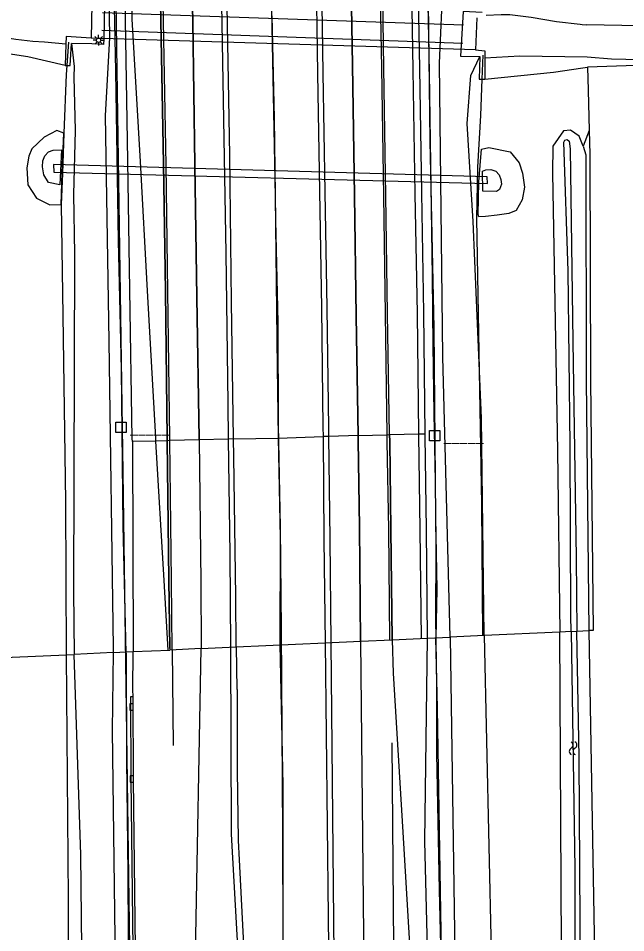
# Model space of a CAD drawing. Extents: x 133000 to 136000, y 400500 to 403500.
# Drawn here: x 133119.3 to 133190.6, y 401697.7 to 401804.9 of the extents above; entities that cross this region are included whole.
import ezdxf

# ---------------------------------------------------------------- set-up
doc = ezdxf.new("R2010")
doc.units = 0
for name, color, linetype in [('gg-afsc-lijn draadraster', 7, 'Continuous'), ('gg-knt-BGT kruinlijn', 7, 'Continuous'), ('gg-knt-bronhoudergrens', 7, 'Continuous'), ('gg-knt-verharding', 7, 'Continuous'), ('gg-kntw-bovenkant insteek waterloop', 7, 'Continuous'), ('gg-kntw-waterlijn', 7, 'Continuous'), ('gg-kwrk-duiker nz buis', 7, 'Continuous'), ('gg-kwrk-duiker nz vlak', 7, 'Continuous'), ('gg-kwrk-faunavoorziening', 7, 'Continuous'), ('gg-kwrk-stuw', 7, 'Continuous'), ('gt-knt-geleideconstructie', 7, 'Continuous'), ('gt-symb-hm paal', 7, 'Continuous'), ('gt-symb-kolk', 7, 'Continuous'), ('gt-symb-lichtmast', 7, 'Continuous'), ('gt-symb-watersymbool', 7, 'Continuous'), ('gx-grn-maaiveld', 7, 'Continuous'), ('gx-knt-lijn weginrichtingselement', 7, 'Continuous')]:
    doc.layers.add(name, color=color, linetype=linetype)

# ---------------------------------------------------------------- blocks, each defined once
blk = doc.blocks.new('gt0-HMpaal')
at = {"layer": 'gt-symb-hm paal'}
blk.add_lwpolyline([(-0.6, 0.6), (0.6, 0.6), (0.6, -0.6), (-0.6, -0.6)], close=True, dxfattribs=at)
blk = doc.blocks.new('gt0-LMAST')
at = {"layer": 'gt-symb-lichtmast'}
for p, q in [((-0.18, 0.17), (-0.45, 0.44)), ((-0.01, 0.25), (-0.01, 0.62)), ((0.17, 0.17), (0.44, 0.44)), ((-0.26, 0), (-0.63, 0)), ((-0.18, -0.18), (-0.45, -0.45)), ((-0.01, -0.25), (-0.01, -0.63)), ((0.44, -0.45), (0.17, -0.18)), ((0.24, 0), (0.62, 0))]:
    blk.add_line(p, q, dxfattribs=at)
blk.add_circle((-0.01, 0), 0.25, dxfattribs=at)
blk = doc.blocks.new('gt0-WA')
at = {"layer": 'gt-symb-watersymbool'}
for centre, start, end in [((-0.32, 0.02), 28.0725, 151.9275), ((0.43, 0.42), 208.0725, 331.9275), ((-0.32, -0.43), 28.0725, 151.9275), ((0.43, -0.03), 208.0725, 331.9275)]:
    blk.add_arc(centre, 0.425, start, end, dxfattribs=at)
blk = doc.blocks.new('gt0-KOLK')
at = {"layer": 'gt-symb-kolk'}
blk.add_lwpolyline([(0, 0), (0.38, 0), (0.38, 0.4), (-0.37, 0.4), (-0.37, 0), (0, 0)], dxfattribs=at)

msp = doc.modelspace()

# ---------------------------------------------------------------- linework, layer by layer
at = {"layer": 'gg-afsc-lijn draadraster'}
for points in [[(133125.19, 401802.12), (133124.93, 401798.36), (133124.67, 401791.46), (133124.49, 401786.73), (133124.35, 401783.08), (133124.52, 401770.1), (133124.85, 401748.27), (133124.92, 401730.3), (133125.17, 401701.67), (133125.14, 401644.92), (133125.33, 401630.6), (133121.79, 401626.17), (133121.95, 401617.55), (133128.99, 401608.16)], [(133173.81, 401800.61), (133173.7, 401797.79), (133173.53, 401793.55), (133173.16, 401787.47), (133173.06, 401781.47), (133173.63, 401747.94), (133173.75, 401732.55)]]:
    msp.add_lwpolyline(points, dxfattribs=at)
at = {"layer": 'gg-knt-BGT kruinlijn'}
msp.add_line((133169.98, 401732.38), (133171.56, 401627.12), dxfattribs=at)
at = {"layer": 'gg-knt-bronhoudergrens'}
for p, q in [((133167.28, 401732.25), (133169.98, 401732.38)), ((133144.86, 401731.22), (133155.32, 401731.7)), ((133130.44, 401730.56), (133132.8, 401730.67))]:
    msp.add_line(p, q, dxfattribs=at)
at = {"layer": 'gg-knt-verharding'}
msp.add_line((133138.47, 401606.08), (133140.76, 401731.03), dxfattribs=at)
for points in [[(133144.86, 401731.22), (133144.93, 401726.27), (133144.98, 401726.24), (133145, 401716.76), (133145.12, 401708.53), (133145.21, 401706.25), (133146.01, 401690.99), (133146.95, 401673.84), (133147.74, 401659.55), (133147.99, 401653.11), (133148.01, 401647.86), (133147.07, 401605.77)], [(133132.8, 401725.41), (133132.75, 401726.19), (133132.8, 401730.67)], [(133132.87, 401689.18), (133132.57, 401715.72), (133132.52, 401725.39), (133132.8, 401725.41)], [(133133.14, 401689.2), (133132.83, 401715.72), (133132.8, 401725.41)]]:
    msp.add_lwpolyline(points, dxfattribs=at)
at = {"layer": 'gg-kntw-bovenkant insteek waterloop'}
for points in [[(133185.57, 401789.94), (133185.09, 401791.1), (133184.08, 401791.81), (133183.25, 401791.74), (133182, 401789.94), (133181.99, 401786.76), (133182.58, 401754.2), (133182.83, 401732.97)], [(133185.57, 401789.94), (133185.87, 401788.92), (133185.94, 401762.49), (133186.24, 401733.13)], [(133187.39, 401611.77), (133182.99, 401611.62), (133183.09, 401688.61), (133182.83, 401732.97)], [(133186.24, 401733.13), (133187.01, 401688.59), (133187.39, 401611.77)]]:
    msp.add_lwpolyline(points, dxfattribs=at)
at = {"layer": 'gg-kntw-waterlijn'}
for points in [[(133184.17, 401733.03), (133184.14, 401734.85), (133184.05, 401754.85), (133183.83, 401775.34), (133183.3, 401790.42), (133183.44, 401790.66), (133183.71, 401790.71), (133183.92, 401790.53), (133184.06, 401789.64), (133184.38, 401767.05), (133184.75, 401741.67), (133184.83, 401733.06)], [(133184.17, 401733.03), (133184.6, 401705.2), (133184.61, 401656.2), (133184.92, 401612.86), (133185.71, 401612.95), (133185.41, 401666.68), (133185.1, 401718.25), (133184.83, 401733.06)]]:
    msp.add_lwpolyline(points, dxfattribs=at)
at = {"layer": 'gg-kwrk-duiker nz buis'}
for p, q in [((133129.19, 401805.62), (133171.54, 401804.18)), ((133171.44, 401801.99), (133129.1, 401803.5))]:
    msp.add_line(p, q, dxfattribs=at)
at = {"layer": 'gg-kwrk-duiker nz vlak'}
msp.add_line((133172.95, 401801.24), (133127.86, 401802.61), dxfattribs=at)
at = {"layer": 'gg-kwrk-faunavoorziening'}
msp.add_lwpolyline([(133123.49, 401786.9), (133174.35, 401785.55), (133174.32, 401786.36), (133123.44, 401787.77), (133123.49, 401786.9)], dxfattribs=at)
at = {"layer": 'gg-kwrk-stuw'}
for p in [(133127.92, 401806.59), (133129.33, 401802.52)]:
    msp.add_line(p, (133127.86, 401802.61), dxfattribs=at)
at = {"layer": 'gt-knt-geleideconstructie'}
for points in [[(133128.62, 401875.34), (133130.75, 401806.78), (133131.58, 401751.68), (133132.43, 401690.41), (133131.52, 401639.81), (133130.58, 401601.1)], [(133168.92, 401694.69), (133168.71, 401702.68), (133168.55, 401710.71), (133168.4, 401718.73), (133168.39, 401726.65), (133168.31, 401734.66), (133168.32, 401742.67), (133168.24, 401750.66), (133168.08, 401758.58), (133167.99, 401766.58), (133167.89, 401774.63), (133167.77, 401782.58), (133167.65, 401790.58), (133167.53, 401798.58), (133167.4, 401806.58)], [(133150.39, 401601.31), (133150.43, 401613.33), (133150.45, 401637.3), (133150.45, 401649.3), (133150.4, 401673.3), (133150.37, 401697.36), (133150.34, 401709.33), (133150.26, 401721.38), (133150.19, 401733.25), (133150.06, 401745.26), (133149.85, 401757.25), (133149.78, 401769.27), (133149.52, 401781.24), (133149.36, 401793.24), (133149.08, 401805.22)]]:
    msp.add_lwpolyline(points, dxfattribs=at)
at = {"layer": 'gx-grn-maaiveld'}
for p, q in [((133129.41, 401806.56), (133129.33, 401802.52)), ((133173.09, 401804.97), (133172.95, 401801.24)), ((133124.9, 401801.89), (133124.82, 401799.38)), ((133174.04, 401800.27), (133174.03, 401797.79)), ((133186.09, 401799.21), (133186.16, 401796.51)), ((133186.16, 401796.51), (133186.29, 401791.79)), ((133186.29, 401791.79), (133185.57, 401789.94)), ((133132.69, 401755.29), (133132.8, 401730.67)), ((133182.83, 401732.97), (133173.96, 401732.56)), ((133184.17, 401733.03), (133182.83, 401732.97)), ((133184.17, 401733.03), (133184.83, 401733.06)), ((133184.83, 401733.06), (133186.24, 401733.13)), ((133155.32, 401731.7), (133159.46, 401731.89)), ((133159.46, 401731.89), (133163.16, 401732.06)), ((133163.16, 401732.06), (133167.28, 401732.25)), ((133173.96, 401732.56), (133169.98, 401732.38)), ((133132.8, 401730.67), (133137.08, 401730.86)), ((133140.76, 401731.03), (133137.08, 401730.86)), ((133140.76, 401731.03), (133144.86, 401731.22)), ((133117.71, 401729.97), (133125.86, 401730.35)), ((133130.44, 401730.56), (133125.86, 401730.35))]:
    msp.add_line(p, q, dxfattribs=at)
for points in [[(133121.3, 402054.73), (133122.52, 402034.1), (133123.55, 402004.08), (133124.35, 401981.6), (133123.64, 401945.95), (133123.48, 401928.54), (133124.21, 401920.93), (133126.55, 401911.21), (133126.87, 401905.45), (133127.29, 401895.39), (133128.72, 401847.35), (133129.41, 401810.46), (133129.77, 401808.49), (133129.93, 401807.92), (133129.99, 401802.66), (133129.51, 401793.52), (133129.92, 401767.08), (133130.44, 401731.11), (133130.44, 401730.56)], [(133169.98, 401732.38), (133169.11, 401765.25), (133168.73, 401799.66), (133169.15, 401809.49), (133168.85, 401814.91), (133168.4, 401825.82), (133167.84, 401856.68), (133166.99, 401901.92), (133167.58, 401914.5), (133168.6, 401934.44), (133167.21, 401958.67), (133167.05, 401963.21)], [(133132.69, 401755.29), (133132.68, 401755.67), (133132.39, 401773.08), (133132.17, 401788.22), (133131.87, 401804.77), (133131.57, 401822.39), (133131.24, 401838.51), (133130.86, 401855.36)], [(133134.99, 401855.45), (133135.38, 401838.31), (133135.71, 401822.36), (133136.04, 401804.65), (133136.36, 401787.92), (133136.57, 401772.95), (133136.79, 401755.65), (133136.79, 401755.4)], [(133140.51, 401755.5), (133140.51, 401755.64), (133140.25, 401772.21), (133140.03, 401787.79), (133139.78, 401804.53), (133139.41, 401822.12), (133139.06, 401838.79), (133138.73, 401855.53)], [(133144.56, 401755.61), (133144.34, 401771.7), (133144.12, 401788.9), (133143.82, 401806.35), (133143.44, 401823.87), (133143.11, 401840.15), (133142.75, 401855.61)], [(133153.29, 401855.85), (133153.3, 401855.43), (133153.61, 401841.3), (133153.88, 401826.95), (133154.21, 401811.94), (133154.42, 401798.47), (133154.64, 401784.65), (133154.89, 401770.94), (133155.05, 401756.98), (133155.06, 401755.89)], [(133157.39, 401855.94), (133157.64, 401843.66), (133157.99, 401829.73), (133158.24, 401815.56), (133158.51, 401799.42), (133158.75, 401784.14), (133158.95, 401770), (133159.17, 401756.01)], [(133162.87, 401756.11), (133162.64, 401770.27), (133162.44, 401784.15), (133162.21, 401799.11), (133161.95, 401815.7), (133161.64, 401830.05), (133161.36, 401843.91), (133161.09, 401856.02)], [(133165.19, 401856.11), (133165.48, 401844.07), (133165.74, 401830.14), (133166.07, 401815.47), (133166.36, 401799.06), (133166.6, 401784.48), (133166.83, 401770.39), (133167.01, 401756.22)], [(133173.73, 401805.63), (133171.51, 401805.74), (133171.19, 401800.49), (133173.45, 401800.47)], [(133174.21, 401805.29), (133175.94, 401805.37), (133176.97, 401805.38), (133179.48, 401805.06), (133182.45, 401804.55), (133185.24, 401804.24), (133185.45, 401804.22), (133185.95, 401804.17)], [(133270.42, 401797.4), (133270.21, 401798.38), (133271.1, 401798.73), (133271.48, 401799.6), (133271.64, 401800.17), (133271.14, 401801.3), (133270.45, 401801.93), (133269.94, 401801.87), (133269.16, 401801.56), (133258.96, 401801.48), (133236.22, 401802), (133200.51, 401803.88), (133185.95, 401804.17)], [(133124.9, 401801.89), (133122.4, 401802.14), (133121, 401802.23), (133119.02, 401802.46), (133115.46, 401802.98), (133112.95, 401803.26)], [(133127.86, 401802.61), (133124.92, 401802.78), (133124.9, 401801.89)], [(133124.82, 401799.38), (133120.41, 401800.42), (133112.98, 401801.55)], [(133124.82, 401799.38), (133125.38, 401799.4), (133125.54, 401801.99)], [(133129.33, 401802.52), (133129.32, 401801.86), (133127.93, 401801.92), (133125.54, 401801.99)], [(133125.54, 401801.99), (133125.86, 401799.29), (133125.83, 401798.06), (133125.97, 401791.77), (133125.79, 401784.29), (133125.89, 401777.31), (133125.77, 401737.78), (133125.86, 401730.35)], [(133173.96, 401732.56), (133173.66, 401758.05), (133172.68, 401781.09), (133171.98, 401792.61), (133172.39, 401798.24), (133173.45, 401800.47)], [(133172.95, 401801.24), (133174.04, 401801.11), (133174.04, 401800.27)], [(133173.45, 401800.47), (133173.38, 401797.8), (133173.7, 401797.79), (133174.03, 401797.79)], [(133186.06, 401800.38), (133178.13, 401800.49), (133174.04, 401800.27)], [(133267.54, 401798.12), (133266.9, 401797.61), (133253.31, 401797.81), (133238.96, 401798.37), (133229.36, 401798.68), (133205.78, 401799.76), (133188.89, 401800.16), (133186.06, 401800.38)], [(133267.63, 401796.69), (133262.95, 401796.82), (133253.38, 401797.06), (133243.1, 401797.67), (133235.24, 401797.83), (133229.18, 401798), (133214.9, 401798.64), (133201.27, 401799.15), (133191.76, 401799.38), (133186.09, 401799.21)], [(133174.03, 401797.79), (133182.09, 401798.61), (133185.55, 401799.13), (133186.09, 401799.21)], [(133124.67, 401791.46), (133123.84, 401791.78), (133122.36, 401790.99), (133120.89, 401789.64), (133120.53, 401788.75), (133120.32, 401787.4), (133120.42, 401785.39), (133121.46, 401783.85), (133123, 401783.05), (133124.35, 401783.08), (133124.44, 401786.83), (133124.67, 401791.46)], [(133186.29, 401791.79), (133186.37, 401788.99), (133186.44, 401762.5), (133186.74, 401733.15), (133186.24, 401733.13)], [(133173.65, 401789.57), (133174.52, 401789.77), (133177.02, 401789.26), (133178.07, 401787.98), (133178.46, 401786.76), (133178.69, 401785.15), (133178.42, 401783.63), (133177.7, 401782.39), (133176.85, 401782.05), (133175.47, 401781.86), (133174.12, 401781.68), (133173.33, 401781.66), (133173.25, 401781.93), (133173.33, 401785.75), (133173.65, 401789.57)], [(133122.3, 401786.59), (133122.14, 401787.5), (133122.19, 401788.22), (133122.44, 401788.81), (133122.85, 401789.26), (133123.4, 401789.48), (133124.36, 401789.52), (133124.2, 401785.41), (133122.86, 401785.68), (133122.3, 401786.59)], [(133174.16, 401787.15), (133174.76, 401787.19), (133175.31, 401787), (133175.71, 401786.57), (133175.93, 401786.02), (133175.98, 401785.47), (133175.77, 401784.86), (133175.4, 401784.62), (133173.79, 401784.65), (133173.77, 401787.01), (133174.16, 401787.15)], [(133136.79, 401755.4), (133135.42, 401755.36), (133132.69, 401755.29)], [(133140.51, 401755.5), (133137.1, 401755.41), (133136.79, 401755.4)], [(133136.79, 401755.4), (133136.98, 401739.08), (133137.07, 401731.05), (133137.08, 401730.86)], [(133144.56, 401755.61), (133143.94, 401755.59), (133140.51, 401755.5)], [(133140.51, 401755.5), (133140.71, 401738.84), (133140.76, 401731.03)], [(133144.56, 401755.61), (133149.79, 401755.7), (133155.06, 401755.89)], [(133144.86, 401731.22), (133144.81, 401737.08), (133144.59, 401753.56), (133144.56, 401755.61)], [(133159.17, 401756.01), (133155.73, 401755.91), (133155.06, 401755.89)], [(133155.06, 401755.89), (133155.17, 401743.81), (133155.32, 401731.7)], [(133159.17, 401756.01), (133162.53, 401756.1), (133162.87, 401756.11)], [(133159.17, 401756.01), (133159.18, 401755.41), (133159.32, 401745.26), (133159.46, 401731.89)], [(133162.87, 401756.11), (133166.29, 401756.2), (133167.01, 401756.22)], [(133162.87, 401756.11), (133162.88, 401755.32), (133163.02, 401744.98), (133163.16, 401732.06)], [(133167.01, 401756.22), (133167.01, 401755.99), (133167.14, 401744.94), (133167.28, 401732.25)], [(133167.28, 401732.25), (133166.98, 401708.45), (133167.84, 401673.86), (133168.17, 401649.1), (133168.25, 401604.04)], [(133173.96, 401732.56), (133174.77, 401695.5), (133175.21, 401605.81)], [(133155.32, 401731.7), (133155.79, 401688.86), (133156.03, 401637.82), (133155.81, 401567.36), (133155.58, 401525.69), (133155.25, 401500)], [(133125.57, 401609.72), (133125.97, 401611.2), (133125.81, 401613.03), (133123.24, 401617.01), (133122.52, 401618.5), (133122.66, 401626.25), (133124.15, 401627.23), (133125.82, 401628.04), (133126.15, 401628.78), (133126.56, 401644.35), (133126.97, 401677.63), (133126.66, 401706.85), (133125.86, 401730.35)], [(133130.44, 401730.56), (133130.34, 401721.44), (133130.63, 401697.1), (133130.24, 401652.88), (133129.69, 401631.95)]]:
    msp.add_lwpolyline(points, dxfattribs=at)
at = {"layer": 'gx-knt-lijn weginrichtingselement'}
msp.add_line((133137.36, 401730.88), (133137.46, 401719.67), dxfattribs=at)
for points in [[(133127.57, 401988.84), (133128.24, 401971.66), (133128.8, 401955.12), (133128.9, 401952.47), (133129.41, 401935.22), (133130, 401917.08), (133130.49, 401899.14), (133131.09, 401876.75), (133131.42, 401862.89), (133131.58, 401856.68), (133131.6, 401855.38), (133131.96, 401838.58), (133132.33, 401822.29), (133132.63, 401804.83), (133133.62, 401788.13), (133134.43, 401772.98), (133135.4, 401755.75), (133135.42, 401755.36), (133136.38, 401739.01), (133136.86, 401730.85)], [(133137.07, 401731.05), (133136.98, 401739.08), (133136.79, 401755.4), (133136.79, 401755.65), (133136.57, 401772.95), (133136.36, 401787.92), (133136.04, 401804.65), (133135.71, 401822.36), (133135.38, 401838.31), (133134.99, 401855.45), (133134.97, 401856.39), (133134.83, 401863.05), (133134.5, 401876.52), (133133.92, 401898.91), (133133.45, 401916.63), (133132.87, 401935.61), (133132.3, 401952.47), (133132.2, 401955.24), (133131.6, 401973.02), (133130.99, 401988.98)], [(133137.36, 401730.88), (133137.28, 401739.01), (133137.1, 401755.41), (133137.1, 401755.7), (133136.86, 401772.89), (133136.66, 401787.7), (133136.34, 401804.6), (133136.04, 401822.55), (133135.68, 401838.43), (133135.3, 401855.46), (133135.28, 401856.39), (133135.13, 401863.08), (133134.83, 401876.55), (133134.22, 401898.82), (133133.78, 401916.65), (133133.18, 401935.63), (133132.67, 401952.42), (133132.57, 401955.25), (133131.92, 401973.04), (133131.33, 401989.02)], [(133134.69, 401989.09), (133135.3, 401973.11), (133135.93, 401955.37), (133136.03, 401952.53), (133136.58, 401935.22), (133137.15, 401916.69), (133137.63, 401899.16), (133138.22, 401876.54), (133138.52, 401863.07), (133138.71, 401856.5), (133138.73, 401855.53), (133139.06, 401838.79), (133139.41, 401822.12), (133139.78, 401804.53), (133140.03, 401787.79), (133140.25, 401772.21), (133140.51, 401755.64), (133140.51, 401755.5), (133140.71, 401738.84), (133140.76, 401731.03)], [(133150.03, 401731.52), (133150.05, 401743.99), (133149.85, 401755.77), (133149.72, 401764), (133149.47, 401783.99), (133149.1, 401803.93), (133148.68, 401823.95), (133148.29, 401843.9), (133147.85, 401863.86), (133147.31, 401883.86), (133146.76, 401903.81), (133146.26, 401923.79), (133145.48, 401947.77), (133144.78, 401967.69), (133144.05, 401987.72)], [(133156.02, 401731.73), (133155.89, 401743.84), (133155.73, 401755.91), (133155.72, 401756.91), (133155.54, 401770.94), (133155.3, 401784.6), (133155.06, 401798.5), (133154.86, 401811.86), (133154.59, 401826.99), (133154.27, 401841.26), (133153.97, 401855.46), (133153.96, 401855.87), (133153.67, 401869.69), (133153.26, 401883.93), (133152.87, 401898.19), (133152.43, 401913.93), (133152.03, 401928.46), (133151.6, 401942.17), (133151.15, 401955.9), (133151.12, 401956.93), (133150.6, 401971.13), (133150.02, 401986.33)], [(133156.92, 401984.84), (133157.46, 401970.38), (133157.96, 401956.14), (133157.98, 401955.54), (133158.46, 401941.96), (133158.89, 401927.16), (133159.58, 401904.18), (133159.97, 401888.74), (133160.35, 401873.78), (133160.72, 401858.86), (133160.79, 401856.02), (133161.05, 401843.9), (133161.39, 401830.02), (133161.62, 401815.69), (133161.9, 401799.08), (133162.15, 401784.13), (133162.36, 401770.25), (133162.53, 401756.1), (133162.54, 401755.29), (133162.72, 401744.99), (133162.86, 401732.05)], [(133163.16, 401732.06), (133163.02, 401744.98), (133162.88, 401755.32), (133162.87, 401756.11), (133162.64, 401770.27), (133162.44, 401784.15), (133162.21, 401799.11), (133161.95, 401815.7), (133161.64, 401830.05), (133161.36, 401843.91), (133161.09, 401856.02), (133161.03, 401858.81), (133160.67, 401873.79), (133160.26, 401888.75), (133159.85, 401904.18), (133159.2, 401927.15), (133158.77, 401941.9), (133158.31, 401955.53), (133158.29, 401956.15), (133157.78, 401970.38), (133157.23, 401984.86)], [(133166.59, 401732.22), (133166.45, 401744.97), (133166.29, 401756.06), (133166.29, 401756.2), (133166.13, 401770.33), (133165.86, 401784.36), (133165.62, 401798.89), (133165.35, 401815.57), (133165.05, 401830.09), (133164.77, 401843.99), (133164.52, 401856.1), (133164.46, 401858.99), (133164.04, 401873.93), (133163.68, 401888.82), (133163.29, 401904.2), (133162.67, 401927.36), (133162.28, 401939.06), (133161.69, 401955.81), (133161.68, 401956.27), (133161.19, 401970.68), (133160.63, 401985.28)], [(133159.46, 401731.89), (133159.32, 401745.26), (133159.18, 401755.41), (133159.17, 401756.01), (133158.95, 401770), (133158.75, 401784.14), (133158.51, 401799.42), (133158.24, 401815.56), (133157.99, 401829.73), (133157.64, 401843.66), (133157.39, 401855.94), (133157.33, 401859.16), (133156.96, 401873.55), (133156.57, 401888.6), (133156.19, 401903.84), (133155.53, 401926.95), (133155.05, 401941.72), (133154.62, 401955.38), (133154.6, 401956.02), (133154.09, 401970.18), (133153.56, 401984.75)], [(133138.6, 401976.48), (133139.24, 401958.89), (133139.35, 401955.49), (133139.8, 401941.24), (133140.32, 401924.6), (133140.8, 401907.93), (133141.25, 401891.31), (133141.64, 401874.66), (133141.96, 401863.29), (133142.07, 401856.53), (133142.09, 401855.6), (133142.44, 401840.32), (133142.77, 401824.54), (133143.09, 401808.84), (133143.39, 401793.07), (133143.65, 401777.38), (133143.88, 401759.75), (133143.94, 401755.59), (133144.12, 401742.08), (133144.22, 401731.19)], [(133131.97, 401730.5), (133131.6, 401745.45), (133131.4, 401763.77), (133131.07, 401778.83), (133130.77, 401798.72), (133130.33, 401819.45), (133129.95, 401836.01), (133129.4, 401858.58), (133128.53, 401876.01)], [(133167.85, 401830.55), (133167.32, 401813.36), (133167.58, 401790.52), (133168.04, 401768.59), (133168.27, 401746.44), (133168.41, 401737.98), (133168.31, 401732.3)], [(133159.46, 401731.89), (133160.08, 401670.74), (133160.27, 401611.21), (133159.99, 401562.66), (133159.39, 401500.92), (133158.29, 401442.93)], [(133163.16, 401732.06), (133163.3, 401728.16), (133164.41, 401709.5), (133166.28, 401678.01), (133166.95, 401662.21), (133167.14, 401631.53), (133167.16, 401588.09), (133166.81, 401537.5), (133165.96, 401479.36), (133165.35, 401442.18)], [(133168.8, 401434.32), (133169.15, 401455.42), (133169.73, 401491.66), (133170.4, 401537.46), (133170.7, 401583.77), (133170.44, 401626.24), (133170.06, 401646), (133169.16, 401683.49), (133168.48, 401724.03), (133168.31, 401732.3)], [(133144.22, 401731.19), (133144.3, 401709.25), (133145.42, 401689.13), (133146.22, 401674.29), (133147.18, 401654.28), (133147.23, 401647.59), (133147.01, 401641.07), (133146.72, 401626.51), (133146.3, 401608.71), (133145.58, 401576.14), (133144.71, 401531.76), (133143.56, 401479.39), (133142.53, 401434.3)], [(133150.52, 401577.96), (133150.4, 401628.8), (133150.38, 401669.61), (133150.4, 401715.01), (133150.03, 401731.52)], [(133154.88, 401442.09), (133155.73, 401479.91), (133156.3, 401523.56), (133156.59, 401560.96), (133156.8, 401601.27), (133156.75, 401636.03), (133156.51, 401678.76), (133156.02, 401731.73)], [(133131.97, 401730.5), (133132.02, 401718), (133132.16, 401704.62), (133132.26, 401682.85), (133132, 401668.75), (133131.5, 401643.89), (133130.94, 401625.21), (133130.61, 401608.93), (133129.5, 401567.99), (133128.52, 401519.43), (133127.81, 401476.18), (133127.19, 401439.54)], [(133162.06, 401451.55), (133163.21, 401519.05), (133163.65, 401574.71), (133163.77, 401623.91), (133163.63, 401662.68), (133163.18, 401719.97)]]:
    msp.add_lwpolyline(points, dxfattribs=at)

# ---------------------------------------------------------------- block references
at = {"layer": 'gt-symb-hm paal'}
for p in [(133131.35, 401756.96), (133168.16, 401755.99)]:
    msp.add_blockref('gt0-HMpaal', p, dxfattribs=at)
at = {"layer": 'gt-symb-kolk'}
for p, rotation in [((133132.8, 401724.16), 90.03227930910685), ((133132.83, 401715.72), 90.16946589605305)]:
    msp.add_blockref('gt0-KOLK', p, dxfattribs=dict(at, rotation=rotation))
at = {"layer": 'gt-symb-lichtmast'}
msp.add_blockref('gt0-LMAST', (133128.74, 401802.36), dxfattribs=at)
at = {"layer": 'gt-symb-watersymbool', "rotation": -89.42706130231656}
msp.add_blockref('gt0-WA', (133184.4, 401719.4), dxfattribs=at)

# ---------------------------------------------------------------- texts
at = {"layer": 'gt-symb-hm paal'}
for p in [(133132.43, 401756.35), (133169.24, 401755.38)]:
    msp.add_text('_____', height=1.25, dxfattribs=at).set_placement(p)

doc.saveas('drawing.dxf')
